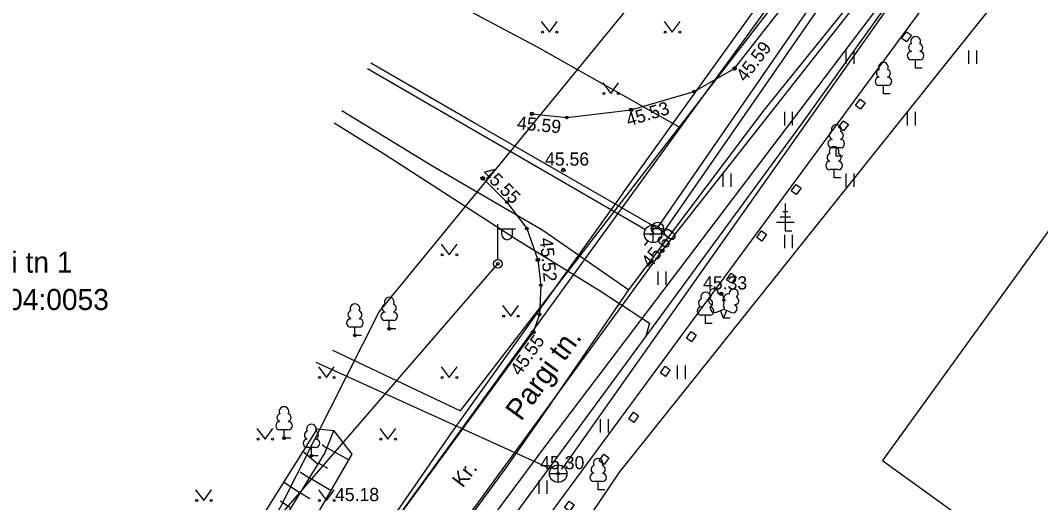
# Model space of a CAD drawing. Extents: x 641898 to 642452, y 6471715 to 6472255.
# Drawn here: x 641947.5 to 642005.6, y 6471910.1 to 6471937.5 of the extents above; entities that cross this region are included whole.
import ezdxf

# ---------------------------------------------------------------- set-up
doc = ezdxf.new("R2010")
doc.units = 0
for name, color, linetype in [('AED', 7, 'Continuous'), ('HALJASTUS', 7, 'Continuous'), ('HOONE', 7, 'Continuous'), ('KKAEV', 7, 'Continuous'), ('KORGUS-EH2000', 7, 'Continuous'), ('KTRASS', 7, 'Continuous'), ('MOOTMPUNKT', 7, 'Continuous'), ('MOOTPIIR', 7, 'Continuous'), ('MPOHULIIN', 7, 'Continuous'), ('PIIR', 7, 'Continuous'), ('POST', 7, 'Continuous'), ('PUU', 7, 'Continuous'), ('RELJEEF', 7, 'Continuous'), ('SITRASS', 7, 'Continuous'), ('TEE', 7, 'Continuous'), ('TTRASS', 7, 'Continuous'), ('VKAEV', 7, 'Continuous'), ('VTRASS', 7, 'Continuous')]:
    doc.layers.add(name, color=color, linetype=linetype)

msp = doc.modelspace()

# ---------------------------------------------------------------- linework, layer by layer
at = {"layer": 'AED'}
for points in [[(641997.968, 6471936.905), (641998.253, 6471936.698), (641997.984, 6471936.325), (641997.698, 6471936.531)], [(641995.332, 6471933.066), (641995.617, 6471932.859), (641995.348, 6471932.486), (641995.062, 6471932.692)], [(641994.376, 6471931.833), (641994.661, 6471931.626), (641994.392, 6471931.253), (641994.106, 6471931.459)], [(641991.679, 6471928.205), (641991.964, 6471927.998), (641991.695, 6471927.625), (641991.409, 6471927.831)], [(641989.709, 6471925.558), (641989.994, 6471925.351), (641989.725, 6471924.978), (641989.439, 6471925.184)], [(641987.989, 6471923.149), (641988.274, 6471922.942), (641988.005, 6471922.569), (641987.719, 6471922.775)], [(641985.698, 6471919.821), (641985.983, 6471919.614), (641985.714, 6471919.241), (641985.428, 6471919.447)], [(641984.221, 6471917.844), (641984.506, 6471917.637), (641984.237, 6471917.264), (641983.951, 6471917.47)], [(641982.411, 6471915.223), (641982.696, 6471915.016), (641982.427, 6471914.643), (641982.141, 6471914.849)], [(641980.726, 6471912.828), (641981.011, 6471912.621), (641980.742, 6471912.248), (641980.456, 6471912.454)], [(641978.749, 6471910.163), (641979.034, 6471909.956), (641978.765, 6471909.583), (641978.479, 6471909.789)]]:
    msp.add_lwpolyline(points, close=True, dxfattribs=at)
at = {"layer": 'HALJASTUS'}
for p, q in [((641977.157, 6471937.488), (641977.621, 6471936.882)), ((641977.621, 6471936.882), (641978.066, 6471937.488)), ((641984.157, 6471937.488), (641984.621, 6471936.882)), ((641984.621, 6471936.882), (641985.066, 6471937.488)), ((641994.512, 6471935.831), (641994.512, 6471935.069)), ((641994.967, 6471935.831), (641994.967, 6471935.069)), ((642001.512, 6471935.831), (642001.512, 6471935.069)), ((642001.967, 6471935.831), (642001.967, 6471935.069)), ((641980.657, 6471933.988), (641981.121, 6471933.382)), ((641981.121, 6471933.382), (641981.566, 6471933.988)), ((641991.012, 6471932.331), (641991.012, 6471931.569)), ((641991.467, 6471932.331), (641991.467, 6471931.569)), ((641998.012, 6471932.331), (641998.012, 6471931.569)), ((641998.467, 6471932.331), (641998.467, 6471931.569)), ((641987.512, 6471928.831), (641987.512, 6471928.069)), ((641987.967, 6471928.831), (641987.967, 6471928.069)), ((641994.512, 6471928.831), (641994.512, 6471928.069)), ((641994.967, 6471928.831), (641994.967, 6471928.069)), ((641991.012, 6471925.331), (641991.012, 6471924.569)), ((641991.467, 6471925.331), (641991.467, 6471924.569)), ((641971.45, 6471924.802), (641971.914, 6471924.195)), ((641971.914, 6471924.195), (641972.359, 6471924.802)), ((641983.8, 6471923.235), (641983.8, 6471922.474)), ((641984.255, 6471923.235), (641984.255, 6471922.474)), ((641974.95, 6471921.302), (641975.414, 6471920.695)), ((641975.414, 6471920.695), (641975.859, 6471921.302)), ((641964.45, 6471917.802), (641964.914, 6471917.195)), ((641964.914, 6471917.195), (641965.359, 6471917.802)), ((641971.45, 6471917.802), (641971.914, 6471917.195)), ((641971.914, 6471917.195), (641972.359, 6471917.802)), ((641984.906, 6471917.882), (641984.906, 6471917.121)), ((641985.361, 6471917.882), (641985.361, 6471917.121)), ((641980.512, 6471914.831), (641980.512, 6471914.069)), ((641980.967, 6471914.831), (641980.967, 6471914.069)), ((641960.95, 6471914.302), (641961.414, 6471913.695)), ((641961.414, 6471913.695), (641961.859, 6471914.302)), ((641967.95, 6471914.302), (641968.414, 6471913.695)), ((641968.414, 6471913.695), (641968.859, 6471914.302)), ((641977.012, 6471911.331), (641977.012, 6471910.569)), ((641977.467, 6471911.331), (641977.467, 6471910.569)), ((641957.45, 6471910.802), (641957.914, 6471910.195)), ((641957.914, 6471910.195), (641958.359, 6471910.802)), ((641964.45, 6471910.802), (641964.914, 6471910.195)), ((641964.914, 6471910.195), (641965.359, 6471910.802))]:
    msp.add_line(p, q, dxfattribs=at)
for centre in [(641977.22, 6471936.882), (641978.049, 6471936.882), (641984.22, 6471936.882), (641985.049, 6471936.882), (641980.72, 6471933.382), (641981.549, 6471933.382), (641971.513, 6471924.195), (641972.342, 6471924.195), (641975.013, 6471920.695), (641975.842, 6471920.695), (641964.513, 6471917.195), (641965.342, 6471917.195), (641971.513, 6471917.195), (641972.342, 6471917.195), (641961.013, 6471913.695), (641961.842, 6471913.695), (641968.013, 6471913.695), (641968.842, 6471913.695), (641957.513, 6471910.195), (641958.342, 6471910.195), (641964.513, 6471910.195), (641965.342, 6471910.195)]:
    msp.add_circle(centre, 0.055, dxfattribs=at)
at = {"layer": 'HOONE'}
msp.add_lwpolyline([(642013.365, 6471935.646), (641996.609, 6471912.479), (642006.001, 6471905.686), (642022.757, 6471928.853)], close=True, dxfattribs=at)
at = {"layer": 'KKAEV'}
for p, q in [((641983.527, 6471924.886), (641983.527, 6471925.886)), ((641983.027, 6471925.386), (641984.027, 6471925.386)), ((641978.118, 6471911.226), (641978.118, 6471912.226)), ((641977.618, 6471911.726), (641978.618, 6471911.726))]:
    msp.add_line(p, q, dxfattribs=at)
for centre in [(641983.527, 6471925.386), (641978.118, 6471911.726)]:
    msp.add_circle(centre, 0.5, dxfattribs=at)
at = {"layer": 'KORGUS-EH2000'}
for centre in [(641988.177, 6471934.805), (641976.625, 6471932.229), (641982.282, 6471932.451), (641973.819, 6471928.552), (641978.411, 6471929.023), (641976.964, 6471923.91), (641984.055, 6471924.419), (641987.415, 6471921.969), (641976.7, 6471919.79)]:
    msp.add_circle(centre, 0.1, dxfattribs=at)
at = {"layer": 'KTRASS'}
for points in [[(641978.433, 6471912.114), (642012.847, 6471960.823)], [(641999.392, 6471948.359), (641983.811, 6471925.797)], [(641967.244, 6471934.802), (641983.094, 6471925.636)], [(641983.235, 6471924.98), (641983.046, 6471924.718)], [(641964.311, 6471918.074), (641977.705, 6471912.007)]]:
    msp.add_lwpolyline(points, dxfattribs=at)
at = {"layer": 'MOOTMPUNKT'}
for centre in [(641988.177, 6471934.805), (641985.871, 6471933.496), (641976.625, 6471932.229), (641982.282, 6471932.451), (641978.613, 6471932.023), (641973.819, 6471928.552), (641978.411, 6471929.023), (641975.201, 6471927.188), (641976.327, 6471925.687), (641976.964, 6471923.91), (641984.055, 6471924.419), (641974.683, 6471923.68), (641977.139, 6471922.452), (641987.415, 6471921.969), (641977.051, 6471920.796), (641968.487, 6471919.979), (641966.533, 6471919.603), (641976.7, 6471919.79), (641962.492, 6471913.742), (641964.055, 6471912.747), (641978.118, 6471911.726)]:
    msp.add_circle(centre, 0.075, dxfattribs=at)
at = {"layer": 'MOOTPIIR'}
msp.add_lwpolyline([(642057.038, 6472006.154), (641981.622, 6471911.832), (641974.173, 6471900.785), (641991.385, 6471889.279), (641976.334, 6471874.678), (641962.442, 6471882.56), (641955.727, 6471896.847), (641967.922, 6471920.935), (642044.157, 6472013.993), (642057.02, 6472034.672), (642071.202, 6472024.941)], close=True, dxfattribs=at)
at = {"layer": 'MPOHULIIN'}
msp.add_lwpolyline([(641966.093, 6471889.214), (641953.75, 6471899.484), (641974.683, 6471923.68)], dxfattribs=at)
at = {"layer": 'PIIR'}
for p, q in [((641971.42, 6471900.94), (642021.07, 6471968.37)), ((642002.31, 6471955.2), (641985.07, 6471931.45)), ((641955.563, 6471947.394), (641976.92, 6471936.05)), ((641976.92, 6471936.05), (641985.07, 6471931.45)), ((641985.07, 6471931.45), (641948.119, 6471880.534))]:
    msp.add_line(p, q, dxfattribs=at)
at = {"layer": 'POST'}
for p, q in [((641974.683, 6471923.93), (641974.683, 6471925.93)), ((641974.683, 6471925.68), (641975.683, 6471925.68)), ((641974.91, 6471925.359), (641974.91, 6471925.68)), ((641975.522, 6471925.359), (641975.522, 6471925.68)), ((641974.683, 6471923.68), (641974.683, 6471923.68))]:
    msp.add_line(p, q, dxfattribs=at)
msp.add_circle((641974.683, 6471923.679), 0.25, dxfattribs=at)
msp.add_arc((641975.216, 6471925.359), 0.306, 180, 0, dxfattribs=at)
at = {"layer": 'PUU'}
for p, q in [((641998.734, 6471935.304), (641998.254, 6471935.304)), ((641998.494, 6471934.829), (641998.494, 6471935.304)), ((641998.874, 6471934.829), (641998.494, 6471934.829)), ((641996.899, 6471933.837), (641996.419, 6471933.837)), ((641996.659, 6471933.362), (641996.659, 6471933.837)), ((641997.039, 6471933.362), (641996.659, 6471933.362)), ((641994.214, 6471930.292), (641993.734, 6471930.292)), ((641993.974, 6471929.817), (641993.974, 6471930.292)), ((641994.354, 6471929.817), (641993.974, 6471929.817)), ((641994.088, 6471929.044), (641993.608, 6471929.044)), ((641993.848, 6471928.569), (641993.848, 6471929.044)), ((641994.228, 6471928.569), (641993.848, 6471928.569)), ((641991.07, 6471925.54), (641991.07, 6471927.115)), ((641991.37, 6471926.34), (641990.77, 6471926.34)), ((641991.22, 6471926.64), (641990.92, 6471926.64)), ((641991.57, 6471926.04), (641990.57, 6471926.04)), ((641991.43, 6471925.54), (641991.07, 6471925.54)), ((641987.11, 6471920.915), (641987.555, 6471921.09)), ((641987.555, 6471921.09), (641987.995, 6471920.91)), ((641986.76, 6471920.745), (641986.28, 6471920.745)), ((641986.52, 6471920.27), (641986.52, 6471920.745)), ((641987.55, 6471920.58), (641987.375, 6471921.02)), ((641987.55, 6471920.58), (641987.73, 6471921.02)), ((641987.93, 6471920.58), (641987.55, 6471920.58)), ((641966.773, 6471920.078), (641966.293, 6471920.078)), ((641966.533, 6471919.603), (641966.533, 6471920.078)), ((641968.727, 6471920.454), (641968.247, 6471920.454)), ((641968.487, 6471919.979), (641968.487, 6471920.454)), ((641968.867, 6471919.979), (641968.487, 6471919.979)), ((641986.9, 6471920.27), (641986.52, 6471920.27)), ((641966.913, 6471919.603), (641966.533, 6471919.603)), ((641962.732, 6471914.217), (641962.252, 6471914.217)), ((641962.492, 6471913.742), (641962.492, 6471914.217)), ((641962.872, 6471913.742), (641962.492, 6471913.742)), ((641964.295, 6471913.222), (641963.815, 6471913.222)), ((641964.055, 6471912.747), (641964.055, 6471913.222)), ((641964.435, 6471912.747), (641964.055, 6471912.747)), ((641980.639, 6471911.269), (641980.159, 6471911.269)), ((641980.399, 6471910.794), (641980.399, 6471911.269)), ((641980.779, 6471910.794), (641980.399, 6471910.794))]:
    msp.add_line(p, q, dxfattribs=at)
msp.add_lwpolyline([(641987.555, 6471921.585), (641987.535, 6471921.51), (641987.535, 6471921.49), (641987.545, 6471921.46), (641987.565, 6471921.425), (641987.57, 6471921.405), (641987.555, 6471921.37), (641987.53, 6471921.32), (641987.525, 6471921.295), (641987.53, 6471921.28), (641987.54, 6471921.25), (641987.575, 6471921.19), (641987.58, 6471921.17), (641987.575, 6471921.15), (641987.56, 6471921.115), (641987.555, 6471921.09)], dxfattribs=at)
for centre, radius, start, end in [((641998.324, 6471936.002), 0.233, 109.02174, 253.14154), ((641998.494, 6471936.349), 0.277, 332.5799, 207.4201), ((641998.664, 6471936.002), 0.233, 286.85082, 70.98591), ((641998.257, 6471935.541), 0.238, 90.0016, 269.3953), ((641998.731, 6471935.541), 0.238, 270.6047, 89.9984), ((641996.659, 6471934.882), 0.277, 332.5799, 207.4201), ((641996.489, 6471934.535), 0.233, 109.02174, 253.14154), ((641996.829, 6471934.535), 0.233, 286.85082, 70.98591), ((641996.422, 6471934.074), 0.238, 90.0016, 269.3953), ((641996.896, 6471934.074), 0.238, 270.6047, 89.9984), ((641993.974, 6471931.337), 0.277, 332.5799, 207.4201), ((641993.804, 6471930.99), 0.233, 109.02174, 253.14154), ((641994.144, 6471930.99), 0.233, 286.85082, 70.98591), ((641993.737, 6471930.529), 0.238, 90.0016, 269.3953), ((641993.848, 6471930.089), 0.277, 332.5799, 207.4201), ((641994.211, 6471930.529), 0.238, 270.6047, 89.9984), ((641993.678, 6471929.742), 0.233, 109.02174, 253.14154), ((641994.018, 6471929.742), 0.233, 286.85082, 70.98591), ((641993.611, 6471929.281), 0.238, 90.0016, 269.3953), ((641994.085, 6471929.281), 0.238, 270.6047, 89.9984), ((641986.993, 6471921.994), 0.256, 111.50269, 232.51731), ((641986.993, 6471921.994), 0.256, 350.48556, 111.50017), ((641988.129, 6471921.985), 0.256, 67.6168, 188.63142), ((641988.129, 6471921.985), 0.256, 306.59966, 67.61428), ((641968.487, 6471921.499), 0.277, 332.5799, 207.4201), ((641986.35, 6471921.443), 0.233, 109.02174, 253.14154), ((641986.52, 6471921.79), 0.277, 332.5799, 207.4201), ((641986.919, 6471921.583), 0.224, 111.43041, 274.49868), ((641986.69, 6471921.443), 0.233, 286.85082, 70.98591), ((641987.328, 6471921.744), 0.224, 308.50412, 111.57247), ((641987.791, 6471921.739), 0.225, 67.7016, 230.51262), ((641988.196, 6471921.573), 0.224, 264.6183, 67.68657), ((641966.533, 6471921.123), 0.277, 332.5799, 207.4201), ((641968.317, 6471921.152), 0.233, 109.02174, 253.14154), ((641968.657, 6471921.152), 0.233, 286.85082, 70.98591), ((641986.283, 6471920.982), 0.238, 90.0016, 269.3953), ((641986.757, 6471920.982), 0.238, 270.6047, 89.9984), ((641987.024, 6471921.138), 0.237, 111.50143, 291.50036), ((641987.554, 6471921.347), 0.237, 66.76552, 111.50149), ((641988.085, 6471921.13), 0.237, 247.61661, 67.61554), ((641966.296, 6471920.315), 0.238, 90.0016, 269.3953), ((641966.363, 6471920.776), 0.233, 109.02174, 253.14154), ((641966.703, 6471920.776), 0.233, 286.85082, 70.98591), ((641966.77, 6471920.315), 0.238, 270.6047, 89.9984), ((641968.25, 6471920.691), 0.238, 90.0016, 269.3953), ((641968.724, 6471920.691), 0.238, 270.6047, 89.9984), ((641962.492, 6471915.262), 0.277, 332.5799, 207.4201), ((641962.255, 6471914.454), 0.238, 90.0016, 269.3953), ((641962.322, 6471914.915), 0.233, 109.02174, 253.14154), ((641962.662, 6471914.915), 0.233, 286.85082, 70.98591), ((641962.729, 6471914.454), 0.238, 270.6047, 89.9984), ((641963.885, 6471913.92), 0.233, 109.02174, 253.14154), ((641964.055, 6471914.267), 0.277, 332.5799, 207.4201), ((641964.225, 6471913.92), 0.233, 286.85082, 70.98591), ((641963.818, 6471913.459), 0.238, 90.0016, 269.3953), ((641964.292, 6471913.459), 0.238, 270.6047, 89.9984), ((641980.399, 6471912.314), 0.277, 332.5799, 207.4201), ((641980.229, 6471911.967), 0.233, 109.02174, 253.14154), ((641980.569, 6471911.967), 0.233, 286.85082, 70.98591), ((641980.162, 6471911.506), 0.238, 90.0016, 269.3953), ((641980.636, 6471911.506), 0.238, 270.6047, 89.9984)]:
    msp.add_arc(centre, radius, start, end, dxfattribs=at)
at = {"layer": 'RELJEEF'}
for p, q in [((641965.306, 6471914.133), (641965.256, 6471914.175)), ((641964.43, 6471912.254), (641963.558, 6471912.992)), ((641964.923, 6471913.148), (641964.661, 6471913.369)), ((641964.944, 6471913.203), (641966.194, 6471912.508)), ((641963.936, 6471911.455), (641963.415, 6471911.808)), ((641964.472, 6471912.321), (641964.975, 6471912.041)), ((641963.41, 6471910.604), (641962.464, 6471911.243)), ((641963.955, 6471911.486), (641965.178, 6471910.756)), ((641963.43, 6471910.635), (641963.963, 6471910.317)), ((641962.884, 6471909.752), (641962.295, 6471910.15))]:
    msp.add_line(p, q, dxfattribs=at)
for points in [[(641946.301, 6471881.735), (641949.838, 6471887.356), (641958.407, 6471899.086), (641966.383, 6471912.834), (641966.383, 6471912.834), (641965.341, 6471914.167), (641964.353, 6471914.263), (641956.064, 6471901.016), (641947.399, 6471889.494), (641943.489, 6471883.594)], [(641944.865, 6471882.684), (641948.52, 6471888.415), (641957.081, 6471900.361), (641964.822, 6471912.888), (641965.306, 6471914.133)]]:
    msp.add_lwpolyline(points, dxfattribs=at)
at = {"layer": 'SITRASS'}
for points in [[(641950.498, 6471878.962), (641953.395, 6471882.884), (641960.326, 6471892.01), (641966.709, 6471900.548), (641975.149, 6471912.047), (641977.497, 6471915.401), (641982.148, 6471922.194), (641989.859, 6471932.438), (641996.556, 6471940.729), (642003.855, 6471950.395), (642007.644, 6471955.7), (642012.462, 6471961.683), (642019.884, 6471970.473), (642026.992, 6471979.225), (642031.388, 6471984.26), (642035.513, 6471988.868), (642043.437, 6471998.27), (642050.38, 6472006.769), (642057.251, 6472015.394), (642058.446, 6472015.84), (642061.412, 6472015.551), (642068.597, 6472013.427), (642069.315, 6472012.909), (642070.672, 6472010.753)], [(642070.672, 6472010.753), (642069.227, 6472013.708), (642065.692, 6472014.833), (642062.135, 6472015.136), (642059.724, 6472014.885), (642058.87, 6472014.337), (642055.853, 6472010.608), (642052.687, 6472007.205), (642042.715, 6471994.906), (642034.723, 6471986.377), (642026.899, 6471976.868), (642018.808, 6471967.026), (642008.192, 6471953.937), (641999.439, 6471942.057), (641991.934, 6471931.576), (641983.118, 6471919.561), (641974.037, 6471907.19), (641967.163, 6471898.052), (641963.02, 6471893.54), (641954.445, 6471881.908), (641951.759, 6471878.129)], [(641949.242, 6471879.792), (641954.7, 6471888.984), (641972.051, 6471914.076), (641975.437, 6471918.798), (641975.45, 6471918.82), (641981.83, 6471927.71), (641981.832, 6471927.717), (641995.496, 6471946.773), (642011.112, 6471968.077), (642016.054, 6471972.628), (642019.836, 6471976.17), (642023.739, 6471980.511), (642028.082, 6471985.962), (642033.438, 6471992.196), (642037.782, 6471997.193), (642043.02, 6471996.48), (642050.924, 6471995.376), (642056.37, 6472001.743), (642062.014, 6472008.762), (642063.81, 6472010.12), (642065.56, 6472011.44), (642069.94, 6472011.4)], [(642019.688, 6471964.212), (642015.874, 6471963.987), (642000.702, 6471944.077), (641977.58, 6471913.584), (641964.006, 6471895.335), (641951.482, 6471878.312)], [(641965.783, 6471932.424), (641970.917, 6471929.274), (641977.249, 6471925.591), (641982.148, 6471922.194)], [(641965.344, 6471931.709), (641968.251, 6471929.908), (641975.766, 6471925.057), (641980.564, 6471922.098), (641983.329, 6471920.296), (641983.118, 6471919.561)]]:
    msp.add_lwpolyline(points, dxfattribs=at)
at = {"layer": 'TEE'}
for points in [[(641957.318, 6471887.981), (641965.811, 6471899.515), (641970.911, 6471906.44), (641971.072, 6471906.659), (641984.055, 6471924.419), (641997.576, 6471941.625), (642001.537, 6471946.782), (642006.839, 6471953.686), (642010.756, 6471958.786), (642021.543, 6471972.418), (642022.613, 6471973.068), (642025.243, 6471973.363), (642027.92, 6471976.822), (642027.706, 6471977.789), (642027.283, 6471979.443), (642035.503, 6471989.642), (642037.57, 6471989.969), (642039.82, 6471990.066), (642042.975, 6471987.582)], [(641976.625, 6471932.229), (641978.613, 6471932.023), (641982.282, 6471932.451), (641985.871, 6471933.496), (641988.177, 6471934.805), (641995.055, 6471943.592)], [(641973.819, 6471928.552), (641975.201, 6471927.188), (641976.327, 6471925.687), (641976.964, 6471923.91), (641977.139, 6471922.452), (641977.051, 6471920.796), (641976.7, 6471919.79), (641968.59, 6471908.687), (641954.917, 6471889.946)]]:
    msp.add_lwpolyline(points, dxfattribs=at)
at = {"layer": 'TTRASS'}
msp.add_lwpolyline([(641965.262, 6471918.753), (641972.545, 6471915.299), (641996.872, 6471946.825), (642004.292, 6471941.55)], dxfattribs=at)
at = {"layer": 'VKAEV'}
for p, q in [((641983.527, 6471925.446), (641983.387, 6471925.306)), ((641983.424, 6471925.693), (641984.124, 6471925.693)), ((641984.021, 6471925.446), (641984.161, 6471925.306))]:
    msp.add_line(p, q, dxfattribs=at)
msp.add_circle((641983.774, 6471925.693), 0.35, dxfattribs=at)
at = {"layer": 'VTRASS'}
msp.add_lwpolyline([(642131.146, 6471978.791), (642122.669, 6471985.738), (642108.487, 6471997.357), (642100.73, 6472003.718), (642086.367, 6472014.732), (642072.004, 6472025.747), (642070.54, 6472026.319), (642063.386, 6472027.837), (642057.563, 6472020.38), (642046.398, 6472006.083), (642029.41, 6471984.33), (642022.753, 6471976.477), (642013.331, 6471964.779), (642003.99, 6471953.421), (641999.884, 6471948.226), (641984.12, 6471925.503), (641973.431, 6471931.653), (641967.433, 6471935.11)], dxfattribs=at)

# ---------------------------------------------------------------- texts
at = {"layer": 'KORGUS-EH2000'}
for s, rotation, p in [('45.59', 52.39295, (641988.786, 6471933.994)), ('45.53', 17.01947, (641982.123, 6471931.497)), ('45.59', 354.45451, (641975.747, 6471931.349)), ('45.55', 315.48107, (641973.739, 6471928.788)), ('45.52', 275.42837, (641977.068, 6471925.131)), ('45.60', 51.54434, (641983.379, 6471923.375)), ('45.55', 54.77103, (641975.938, 6471917.248))]:
    msp.add_text(s, height=0.75, rotation=rotation, dxfattribs=at).set_placement(p)
for s, p in [('45.56', (641977.372, 6471929.273)), ('45.33', (641986.38, 6471922.219)), ('45.30', (641977.098, 6471911.976)), ('45.18', (641965.4, 6471910.16))]:
    msp.add_text(s, height=0.75, dxfattribs=at).set_placement(p)
at = {"layer": 'PIIR'}
for s, p in [('Pargi tn 1', (641943.565, 6471923.173)), ('60502:004:0053', (641940.908, 6471921.047))]:
    msp.add_text(s, height=1.2, dxfattribs=at).set_placement(p)
at = {"layer": 'TEE'}
for s, height, rotation, p in [('Pargi tn.', 1.2, 53.93971, (641975.999, 6471914.668)), ('Kr.', 0.85, 52.73425, (641972.68, 6471910.875))]:
    msp.add_text(s, height=height, rotation=rotation, dxfattribs=at).set_placement(p)

doc.saveas('drawing.dxf')
